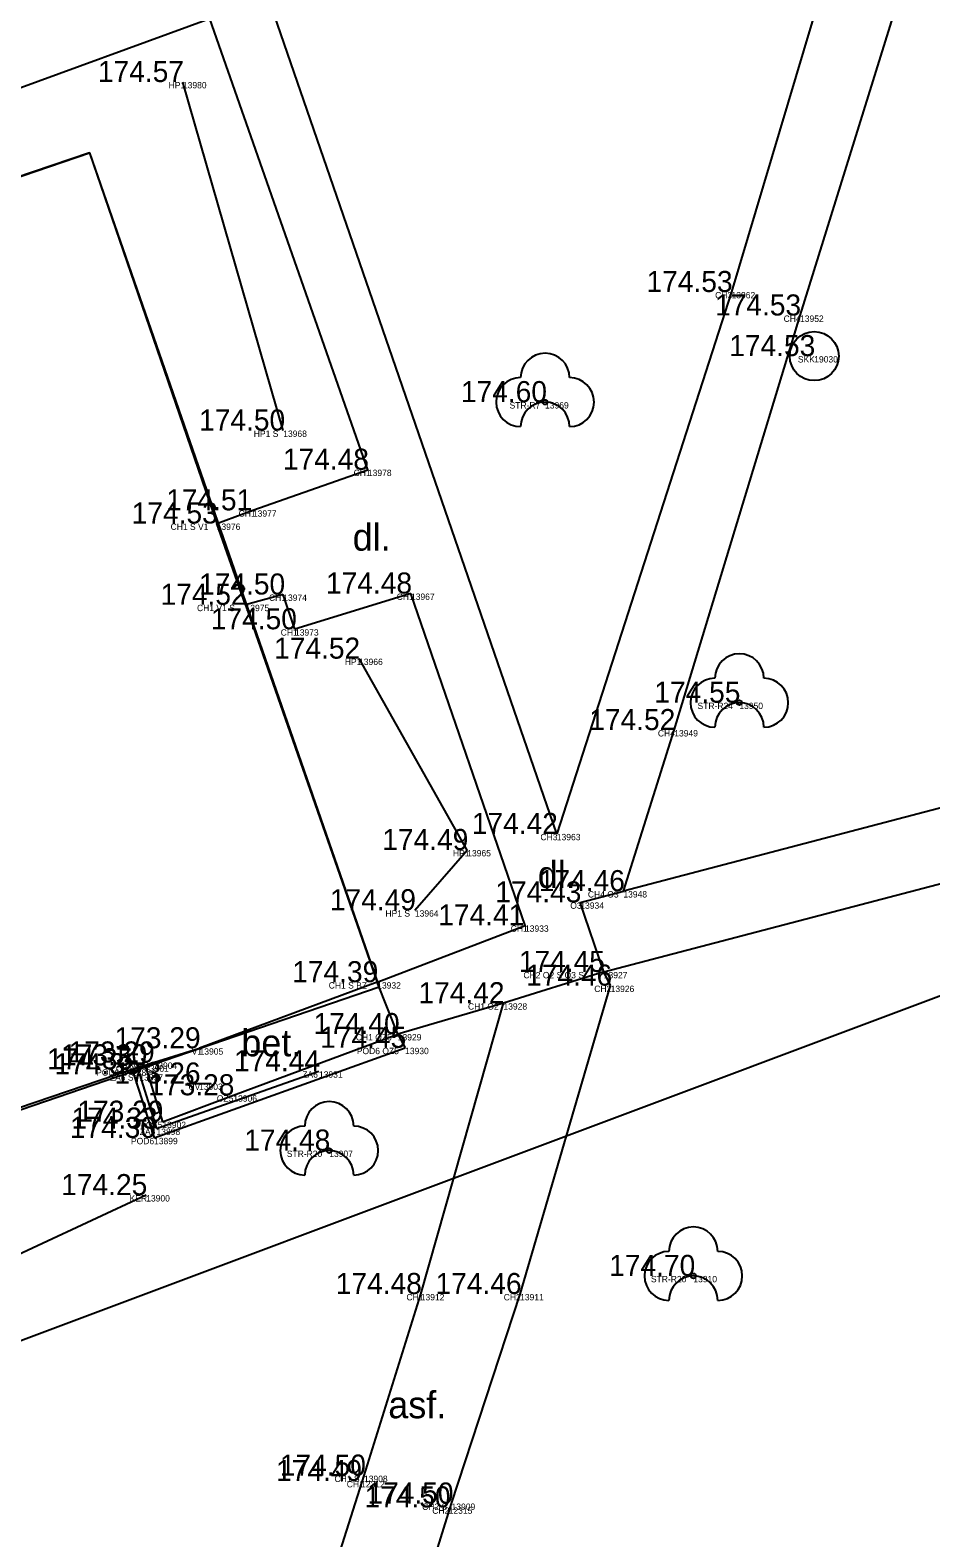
# Model space of a CAD drawing. Extents: x -566117 to -565580, y -1202428 to -1201938.
# Drawn here: x -565734.47 to -565716.07, y -1202163.13 to -1202132.33 of the extents above; entities that cross this region are included whole.
import ezdxf

# ---------------------------------------------------------------- set-up
doc = ezdxf.new("R2010")
doc.units = 0
for name, color, linetype in [('(Construction)', 7, 'Continuous'), ('_0', 7, 'Continuous'), ('Bod', 7, 'Continuous'), ('BUOVY_NEMĚŘ', 7, 'Continuous'), ('Implicitní', 7, 'Continuous'), ('Kanalizace', 7, 'Continuous'), ('Katastr', 7, 'Continuous'), ('Kod', 7, 'Continuous'), ('Oplocení', 7, 'Continuous'), ('POMOC_POPIS', 7, 'Continuous'), ('Vrstva 61', 7, 'Continuous'), ('Výška', 7, 'Continuous'), ('ZELEŇ', 7, 'Continuous'), ('Zpevněné plohy', 7, 'Continuous'), ('Číslo', 7, 'Continuous')]:
    doc.layers.add(name, color=color, linetype=linetype)

# ---------------------------------------------------------------- blocks, each defined once
blk = doc.blocks.new('A$C69D74C1E')
at = {"layer": 'Katastr'}
for points in [[(293.4, -17.84), (321.4, -93.98), (368.98, -76.14)], [(320.98, -70.05), (331.67, -66.4), (337.59, -83.44), (326.87, -87.11), (320.98, -70.05)]]:
    blk.add_lwpolyline(points, dxfattribs=at)
blk = doc.blocks.new('STROM')
at = {"layer": 'ZELEŇ'}
blk.add_circle((0, 0), 0.05, dxfattribs=at)
for centre, start, end in [((0, 0.5), 0, 180), ((-0.5, 0), 90, 270), ((0.5, 0), 270, 90), ((0, -0.5), 0, 180)]:
    blk.add_arc(centre, 0.5, start, end, dxfattribs=at)
blk = doc.blocks.new('VP')
at = {"layer": 'Kanalizace'}
blk.add_line((-0.25, 0), (0.25, 0), dxfattribs=at)
blk = doc.blocks.new('SAK')
at = {"layer": 'Kanalizace'}
blk.add_circle((0, 0), 0.5, dxfattribs=at)
blk = doc.blocks.new('POINT_DISPLAY')
at = {"layer": 'Implicitní'}
blk.add_line((0, 0), (0, 0), dxfattribs=at)

msp = doc.modelspace()

# ---------------------------------------------------------------- linework, layer by layer
at = {"layer": '(Construction)'}
for p, q in [((-565730.07, -1202144.07), (-565727.38, -1202151.78)), ((-565727.379, -1202151.78), (-565731.01, -1202153.13))]:
    msp.add_line(p, q, dxfattribs=at)
msp.add_lwpolyline([(-565731.95, -1202153.42), (-565732.12, -1202153.48), (-565732.39, -1202153.56), (-565738.02, -1202155.48), (-565743.9, -1202138.44)], dxfattribs=at)
at = {"layer": '_0'}
for p, q in [((-565730.07, -1202144.07), (-565730.66, -1202142.41)), ((-565731.95, -1202153.42), (-565731.01, -1202153.13)), ((-565732.24, -1202153.66), (-565731.89, -1202154.77)), ((-565731.89, -1202154.77), (-565728.57, -1202153.6))]:
    msp.add_line(p, q, dxfattribs=at)
at = {"layer": 'BUOVY_NEMĚŘ'}
for q in [(-565743.9, -1202138.44), (-565730.66, -1202142.41)]:
    msp.add_line((-565733.26, -1202134.84), q, dxfattribs=at)
at = {"layer": 'Oplocení'}
for p, q in [((-565731.94, -1202154.96), (-565726.81, -1202153.12)), ((-565732.39, -1202153.56), (-565731.94, -1202154.96))]:
    msp.add_line(p, q, dxfattribs=at)
at = {"layer": 'ZELEŇ'}
for p, q in [((-565729.3, -1202140.51), (-565731.35, -1202133.39)), ((-565725.54, -1202149.08), (-565727.75, -1202145.17)), ((-565726.61, -1202150.31), (-565725.54, -1202149.08))]:
    msp.add_line(p, q, dxfattribs=at)
msp.add_lwpolyline([(-565732.1, -1202156.13), (-565735.44, -1202157.68), (-565738.43, -1202157.95)], dxfattribs=at)
at = {"layer": 'Zpevněné plohy'}
for p, q in [((-565716.07, -1202124.06), (-565720.14, -1202137.68)), ((-565718.74, -1202138.16), (-565714.49, -1202124.49)), ((-565723.71, -1202148.75), (-565729.87, -1202130.9)), ((-565730.8, -1202132.1), (-565739.23, -1202135.17)), ((-565727.57, -1202141.31), (-565730.8, -1202132.1)), ((-565720.14, -1202137.68), (-565723.71, -1202148.75)), ((-565721.31, -1202146.63), (-565718.74, -1202138.16)), ((-565729.92, -1202142.14), (-565727.57, -1202141.31)), ((-565730.66, -1202142.41), (-565729.92, -1202142.14)), ((-565729.3, -1202143.86), (-565730.07, -1202144.07)), ((-565729.06, -1202144.57), (-565729.3, -1202143.86)), ((-565726.69, -1202143.84), (-565729.06, -1202144.57)), ((-565724.36, -1202150.62), (-565726.69, -1202143.84)), ((-565722.35, -1202149.92), (-565721.31, -1202146.63)), ((-565712.94, -1202147.45), (-565722.35, -1202149.92)), ((-565722.75, -1202151.57), (-565712.57, -1202148.9)), ((-565723.23, -1202150.15), (-565722.35, -1202149.92)), ((-565722.75, -1202151.57), (-565723.23, -1202150.15)), ((-565722.75, -1202151.57), (-565724.8, -1202152.21)), ((-565722.61, -1202151.85), (-565722.75, -1202151.57)), ((-565724.46, -1202158.15), (-565722.61, -1202151.85)), ((-565724.8, -1202152.21), (-565726.96, -1202152.84)), ((-565726.49, -1202158.15), (-565724.8, -1202152.21)), ((-565730.32, -1202154.09), (-565726.96, -1202152.84)), ((-565726.96, -1202152.84), (-565726.81, -1202153.12)), ((-565732.12, -1202153.48), (-565731.77, -1202154.63)), ((-565731.77, -1202154.63), (-565730.32, -1202154.09)), ((-565727.65, -1202161.86), (-565726.49, -1202158.15)), ((-565725.86, -1202162.43), (-565724.46, -1202158.15)), ((-565731.23, -1202173.23), (-565727.65, -1202161.86)), ((-565728.46, -1202170.68), (-565725.86, -1202162.43))]:
    msp.add_line(p, q, dxfattribs=at)
msp.add_lwpolyline([(-565726.96, -1202152.84), (-565727.38, -1202151.78), (-565724.36, -1202150.62)], dxfattribs=at)

# ---------------------------------------------------------------- block references
at = {"layer": 'Bod'}
for p in [(-565731.35, -1202133.39), (-565720.14, -1202137.68), (-565718.74, -1202138.16), (-565718.45, -1202138.99), (-565723.95, -1202139.93), (-565729.3, -1202140.51), (-565727.57, -1202141.31), (-565729.92, -1202142.14), (-565730.66, -1202142.41), (-565729.3, -1202143.86), (-565726.69, -1202143.84), (-565730.07, -1202144.07), (-565729.06, -1202144.57), (-565727.75, -1202145.17), (-565719.98, -1202146.07), (-565721.31, -1202146.63), (-565723.71, -1202148.75), (-565725.54, -1202149.08), (-565723.23, -1202150.15), (-565722.35, -1202149.92), (-565726.61, -1202150.31), (-565724.36, -1202150.62), (-565722.75, -1202151.57), (-565727.38, -1202151.78), (-565722.61, -1202151.85), (-565724.8, -1202152.21), (-565726.96, -1202152.84), (-565731.01, -1202153.13), (-565726.81, -1202153.12), (-565732.39, -1202153.56), (-565732.12, -1202153.48), (-565731.95, -1202153.42), (-565732.24, -1202153.66), (-565731.02, -1202153.85), (-565728.57, -1202153.6), (-565730.32, -1202154.09), (-565731.89, -1202154.77), (-565731.77, -1202154.63), (-565731.94, -1202154.96), (-565728.36, -1202155.22), (-565732.1, -1202156.13), (-565720.92, -1202157.78), (-565726.49, -1202158.15), (-565724.46, -1202158.15), (-565727.65, -1202161.86), (-565727.71, -1202161.97), (-565725.86, -1202162.43), (-565725.92, -1202162.51)]:
    msp.add_blockref('POINT_DISPLAY', p, dxfattribs=at)
at = {"layer": 'Implicitní'}
msp.add_blockref('A$C69D74C1E', (-566064.93, -1202068.44), dxfattribs=at)
at = {"layer": 'Kanalizace'}
msp.add_blockref('SAK', (-565718.45, -1202138.99), dxfattribs=at)
at = {"layer": 'Vrstva 61'}
msp.add_blockref('VP', (-565731.02, -1202153.85), dxfattribs=at)
at = {"layer": 'ZELEŇ'}
for p in [(-565723.95, -1202139.93), (-565719.98, -1202146.07), (-565728.36, -1202155.22), (-565720.92, -1202157.78)]:
    msp.add_blockref('STROM', p, dxfattribs=at)

# ---------------------------------------------------------------- texts
at = {"layer": 'Kod'}
for s, p in [('HP1', (-565731.642, -1202133.52)), ('CH3', (-565720.475, -1202137.81)), ('CH4', (-565719.075, -1202138.29)), ('SKK', (-565718.785, -1202139.12)), ('STR-R7', (-565724.675, -1202140.06)), ('HP1 S', (-565729.902, -1202140.64)), ('CH1', (-565727.862, -1202141.44)), ('CH1', (-565730.212, -1202142.27)), ('CH1 S V1', (-565731.602, -1202142.54)), ('CH1', (-565729.592, -1202143.99)), ('CH1', (-565726.982, -1202143.97)), ('CH1 V1 S', (-565731.062, -1202144.2)), ('CH1', (-565729.352, -1202144.7)), ('HP1', (-565728.042, -1202145.3)), ('STR-R24', (-565720.835, -1202146.2)), ('CH4', (-565721.645, -1202146.76)), ('CH3', (-565724.045, -1202148.88)), ('HP1', (-565725.832, -1202149.21)), ('O3', (-565723.435, -1202150.28)), ('CH4 O3', (-565723.075, -1202150.05)), ('HP1 S', (-565727.212, -1202150.44)), ('CH1', (-565724.652, -1202150.75)), ('CH2 O2 S O3 S', (-565724.392, -1202151.7)), ('CH1 S BZ', (-565728.371, -1202151.91)), ('CH2', (-565722.945, -1202151.98)), ('CH1 O2', (-565725.525, -1202152.34)), ('CH1 OZ5', (-565727.817, -1202152.97)), ('V1', (-565731.172, -1202153.26)), ('POD6 OZ5', (-565727.797, -1202153.25)), ('POD6 S', (-565733.122, -1202153.69)), ('OZ5 S', (-565732.722, -1202153.61)), ('V1 S', (-565732.422, -1202153.55)), ('ZA6 S', (-565732.842, -1202153.79)), ('UV', (-565731.237, -1202153.98)), ('ZA6', (-565728.911, -1202153.73)), ('OZ5', (-565730.657, -1202154.22)), ('ZA6', (-565732.231, -1202154.9)), ('OZ5', (-565732.107, -1202154.76)), ('POD6', (-565732.411, -1202155.09)), ('STR-R20', (-565729.227, -1202155.35)), ('KER', (-565732.441, -1202156.26)), ('STR-R20', (-565721.787, -1202157.91)), ('CH1', (-565726.782, -1202158.28)), ('CH2', (-565724.795, -1202158.28)), ('CH1 S', (-565728.252, -1202161.99)), ('CH1', (-565728.002, -1202162.1)), ('CH2 S', (-565726.462, -1202162.56)), ('CH2', (-565726.255, -1202162.64))]:
    msp.add_text(s, height=0.13, dxfattribs=at).set_placement(p)
at = {"layer": 'POMOC_POPIS'}
for s, p in [('dl.', (-565727.881, -1202142.964)), ('dl.', (-565724.1, -1202149.854)), ('bet.', (-565730.157, -1202153.294)), ('asf.', (-565727.154, -1202160.688))]:
    msp.add_text(s, height=0.55, dxfattribs=at).set_placement(p)
at = {"layer": 'Výška'}
for s, p in [('174.57 ', (-565733.087, -1202133.39)), ('174.53 ', (-565721.877, -1202137.68)), ('174.53 ', (-565720.477, -1202138.16)), ('174.53 ', (-565720.187, -1202138.99)), ('174.60 ', (-565725.67, -1202139.93)), ('174.50 ', (-565731.02, -1202140.51)), ('174.48 ', (-565729.307, -1202141.31)), ('174.51 ', (-565731.693, -1202142.14)), ('174.53 ', (-565732.397, -1202142.41)), ('174.48 ', (-565728.427, -1202143.84)), ('174.52 ', (-565731.807, -1202144.07)), ('174.50 ', (-565731.02, -1202143.86)), ('174.50 ', (-565730.78, -1202144.57)), ('174.52 ', (-565729.487, -1202145.17)), ('174.55 ', (-565721.717, -1202146.07)), ('174.52 ', (-565723.047, -1202146.63)), ('174.42 ', (-565725.447, -1202148.75)), ('174.49 ', (-565727.277, -1202149.08)), ('174.46 ', (-565724.078, -1202149.92)), ('174.49 ', (-565728.347, -1202150.31)), ('174.43 ', (-565724.967, -1202150.15)), ('174.41 ', (-565726.133, -1202150.62)), ('174.39 ', (-565729.117, -1202151.78)), ('174.45 ', (-565724.487, -1202151.57)), ('174.46 ', (-565724.338, -1202151.85)), ('174.42 ', (-565726.537, -1202152.21)), ('174.40 ', (-565728.68, -1202152.84)), ('173.29 ', (-565732.747, -1202153.13)), ('174.45 ', (-565728.547, -1202153.12)), ('174.35 ', (-565734.127, -1202153.56)), ('174.35 ', (-565733.977, -1202153.66)), ('173.30 ', (-565733.84, -1202153.48)), ('173.29 ', (-565733.687, -1202153.42)), ('174.44 ', (-565730.307, -1202153.6)), ('173.26 ', (-565732.748, -1202153.85)), ('173.28 ', (-565732.057, -1202154.09)), ('173.29 ', (-565733.507, -1202154.63)), ('174.33 ', (-565733.627, -1202154.77)), ('174.30 ', (-565733.66, -1202154.96)), ('174.48 ', (-565730.097, -1202155.22)), ('174.25 ', (-565733.837, -1202156.13)), ('174.70 ', (-565722.64, -1202157.78)), ('174.48 ', (-565728.227, -1202158.15)), ('174.46 ', (-565726.188, -1202158.15)), ('174.49 ', (-565729.447, -1202161.97)), ('174.50 ', (-565729.37, -1202161.86)), ('174.50 ', (-565727.64, -1202162.51)), ('174.50 ', (-565727.58, -1202162.43))]:
    msp.add_text(s, height=0.43, dxfattribs=at).set_placement(p)
at = {"layer": 'Číslo'}
for s, p in [('13980', (-565731.35, -1202133.52)), ('13962', (-565720.14, -1202137.81)), ('13952', (-565718.74, -1202138.29)), ('19030', (-565718.45, -1202139.12)), ('13969', (-565723.95, -1202140.06)), ('13968', (-565729.3, -1202140.64)), ('13978', (-565727.57, -1202141.44)), ('13977', (-565729.92, -1202142.27)), ('13976', (-565730.66, -1202142.54)), ('13974', (-565729.3, -1202143.99)), ('13967', (-565726.69, -1202143.97)), ('13975', (-565730.07, -1202144.2)), ('13973', (-565729.06, -1202144.7)), ('13966', (-565727.75, -1202145.3)), ('13950', (-565719.98, -1202146.2)), ('13949', (-565721.31, -1202146.76)), ('13963', (-565723.71, -1202148.88)), ('13965', (-565725.54, -1202149.21)), ('13934', (-565723.23, -1202150.28)), ('13948', (-565722.35, -1202150.05)), ('13964', (-565726.61, -1202150.44)), ('13933', (-565724.36, -1202150.75)), ('13927', (-565722.75, -1202151.7)), ('13932', (-565727.38, -1202151.91)), ('13926', (-565722.61, -1202151.98)), ('13928', (-565724.8, -1202152.34)), ('13929', (-565726.96, -1202152.97)), ('13905', (-565731.01, -1202153.26)), ('13930', (-565726.81, -1202153.25)), ('13896', (-565732.39, -1202153.69)), ('13901', (-565732.12, -1202153.61)), ('13904', (-565731.95, -1202153.55)), ('13897', (-565732.24, -1202153.79)), ('13903', (-565731.02, -1202153.98)), ('13931', (-565728.57, -1202153.73)), ('13906', (-565730.32, -1202154.22)), ('13898', (-565731.89, -1202154.9)), ('13902', (-565731.77, -1202154.76)), ('13899', (-565731.94, -1202155.09)), ('13907', (-565728.36, -1202155.35)), ('13900', (-565732.1, -1202156.26)), ('13910', (-565720.92, -1202157.91)), ('13912', (-565726.49, -1202158.28)), ('13911', (-565724.46, -1202158.28)), ('13908', (-565727.65, -1202161.99)), ('12312', (-565727.71, -1202162.1)), ('12315', (-565725.92, -1202162.64)), ('13909', (-565725.86, -1202162.56))]:
    msp.add_text(s, height=0.13, dxfattribs=at).set_placement(p)

doc.saveas('drawing.dxf')
